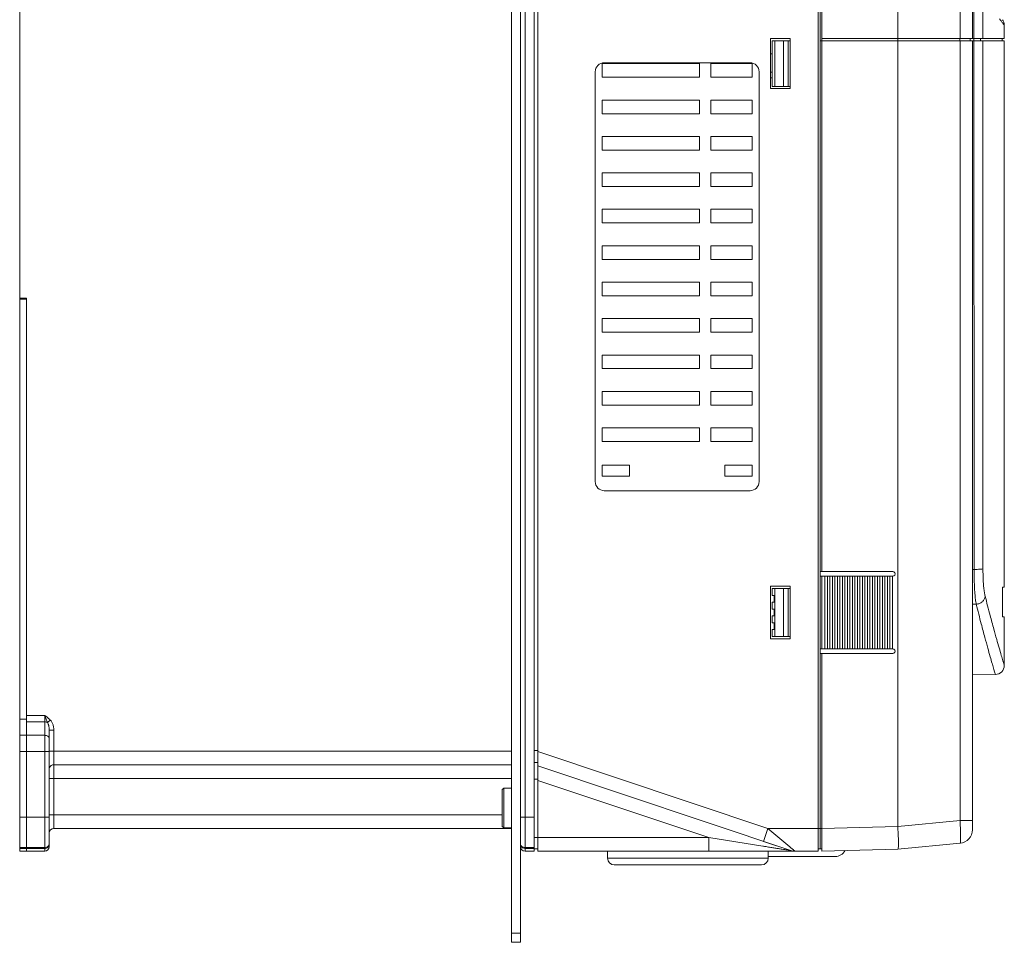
# Model space of a CAD drawing. Header units: millimetres. Extents: x -473 to 23648, y -382 to 1866.
# Tile 431 of 607: x 9148 to 9364, y 15 to 218. Entities that reach past the tile are written whole.
import ezdxf

# ---------------------------------------------------------------- set-up
doc = ezdxf.new("R2010")
doc.units = ezdxf.units.MM
doc.header["$LTSCALE"] = 80
doc.layers.get('0').update_dxf_attribs({"linetype": 'CONTINUOUS'})
for name, color, linetype in [('02___PRT_ALL_AXES', 7, 'CONTINUOUS'), ('09_ALL_ROUNDS', 7, 'CONTINUOUS'), ('10_ALL_CHAMFER', 7, 'CONTINUOUS'), ('20_ALL_FEATURES', 7, 'CONTINUOUS'), ('_BLACK_HOLE', 7, 'CONTINUOUS')]:
    doc.layers.add(name, color=color, linetype=linetype)

msp = doc.modelspace()

# ---------------------------------------------------------------- linework, layer by layer
at = {"color": 0, "linetype": 'Continuous', "lineweight": 0}
for p, q in [((9258.508, 35.411), (9258.508, 364.81)), ((9149.008, 63.825), (9153.008, 63.825)), ((9153.008, 63.825), (9153.008, 36.012)), ((9149.008, 60.875), (9153.008, 60.875)), ((9154.008, 61.997), (9154.008, 36.411)), ((9149.008, 57.34), (9154.008, 57.34)), ((9149.008, 42.911), (9154.008, 42.911)), ((9257.508, 42.911), (9260.508, 42.911)), ((9149.008, 36.23), (9153.008, 36.23)), ((9153.008, 35.411), (9149.008, 35.411)), ((9153.008, 35.997), (9153.008, 35.411)), ((9258.508, 36.23), (9260.508, 36.23)), ((9260.508, 35.411), (9258.508, 35.411)), ((9276.608, 33.911), (9276.608, 35.411)), ((9311.908, 33.911), (9311.908, 35.411)), ((9276.608, 33.911), (9311.908, 33.911)), ((9326.608, 34.261), (9311.908, 34.261)), ((9278.108, 32.411), (9310.408, 32.411))]:
    msp.add_line(p, q, dxfattribs=at)
for centre, radius, start, end in [((9153.008, 37.012), 1, 270, 0.00028), ((9153.008, 36.411), 1, 270, 0), ((9258.508, 36.411), 1, 180, 270), ((9258.508, 37.012), 1, 202.49824, 270), ((9326.608, 36.761), 2.5, 270, 331.27212), ((9278.108, 33.911), 1.5, 180, 270), ((9310.408, 33.911), 1.5, 270, 0)]:
    msp.add_arc(centre, radius, start, end, dxfattribs=at)
for points, knots in [([(9154.008, 60.168), (9154.008, 60.262), (9153.947, 60.463), (9153.714, 60.694), (9153.387, 60.842), (9153.137, 60.875), (9153.008, 60.875)], [0, 0, 0, 0, 0.2811007, 0.5967203, 0.9555318, 1.341982, 1.341982, 1.341982, 1.341982]), ([(9153.932, 36.78), (9153.881, 36.671), (9153.727, 36.469), (9153.509, 36.342), (9153.391, 36.298)], [0, 0, 0, 0, 0.36124111, 0.73877571, 0.73877571, 0.73877571, 0.73877571]), ([(9257.584, 36.78), (9257.635, 36.671), (9257.789, 36.469), (9258.007, 36.342), (9258.126, 36.298)], [0, 0, 0, 0, 0.36124138, 0.73877628, 0.73877628, 0.73877628, 0.73877628])]:
    msp.add_open_spline(points, degree=3, knots=knots, dxfattribs=at)
for points in [[(9154.008, 37.121), (9154.008, 37.005), (9153.981, 36.886), (9153.932, 36.78)], [(9153.391, 36.298), (9153.269, 36.253), (9153.138, 36.23), (9153.008, 36.23)], [(9258.126, 36.298), (9258.247, 36.253), (9258.379, 36.23), (9258.508, 36.23)]]:
    msp.add_open_spline(points, degree=3, dxfattribs=at)
at = {"layer": '02___PRT_ALL_AXES', "color": 0, "linetype": 'Continuous', "lineweight": 0}
for p, q in [((9260.508, 357.911), (9260.508, 42.911)), ((9275.408, 208.411), (9275.408, 205.411)), ((9296.808, 208.411), (9275.408, 208.411)), ((9307.908, 208.611), (9275.908, 208.611)), ((9296.808, 208.411), (9296.808, 205.411)), ((9308.408, 208.411), (9299.308, 208.411)), ((9299.308, 208.411), (9299.308, 205.411)), ((9308.408, 205.411), (9308.408, 208.411)), ((9273.908, 206.611), (9273.908, 116.611)), ((9309.908, 116.611), (9309.908, 206.611)), ((9275.408, 205.411), (9296.808, 205.411)), ((9299.308, 205.411), (9308.408, 205.411)), ((9275.408, 200.411), (9275.408, 197.411)), ((9296.808, 200.411), (9275.408, 200.411)), ((9296.808, 200.411), (9296.808, 197.411)), ((9308.408, 200.411), (9299.308, 200.411)), ((9299.308, 200.411), (9299.308, 197.411)), ((9308.408, 197.411), (9308.408, 200.411)), ((9275.408, 197.411), (9296.808, 197.411)), ((9299.308, 197.411), (9308.408, 197.411)), ((9275.408, 192.411), (9275.408, 189.411)), ((9296.808, 192.411), (9275.408, 192.411)), ((9296.808, 192.411), (9296.808, 189.411)), ((9308.408, 192.411), (9299.308, 192.411)), ((9299.308, 192.411), (9299.308, 189.411)), ((9308.408, 189.411), (9308.408, 192.411)), ((9275.408, 189.411), (9296.808, 189.411)), ((9299.308, 189.411), (9308.408, 189.411)), ((9275.408, 184.411), (9275.408, 181.411)), ((9296.808, 184.411), (9275.408, 184.411)), ((9296.808, 184.411), (9296.808, 181.411)), ((9308.408, 184.411), (9299.308, 184.411)), ((9299.308, 184.411), (9299.308, 181.411)), ((9308.408, 181.411), (9308.408, 184.411)), ((9275.408, 181.411), (9296.808, 181.411)), ((9299.308, 181.411), (9308.408, 181.411)), ((9275.408, 176.411), (9275.408, 173.411)), ((9296.808, 176.411), (9275.408, 176.411)), ((9296.808, 176.411), (9296.808, 173.411)), ((9308.408, 176.411), (9299.308, 176.411)), ((9299.308, 176.411), (9299.308, 173.411)), ((9308.408, 173.411), (9308.408, 176.411)), ((9275.408, 173.411), (9296.808, 173.411)), ((9299.308, 173.411), (9308.408, 173.411)), ((9275.408, 168.411), (9275.408, 165.411)), ((9296.808, 168.411), (9275.408, 168.411)), ((9296.808, 168.411), (9296.808, 165.411)), ((9308.408, 168.411), (9299.308, 168.411)), ((9299.308, 168.411), (9299.308, 165.411)), ((9308.408, 165.411), (9308.408, 168.411)), ((9275.408, 165.411), (9296.808, 165.411)), ((9299.308, 165.411), (9308.408, 165.411)), ((9275.408, 160.411), (9275.408, 157.411)), ((9296.808, 160.411), (9275.408, 160.411)), ((9296.808, 160.411), (9296.808, 157.411)), ((9308.408, 160.411), (9299.308, 160.411)), ((9299.308, 160.411), (9299.308, 157.411)), ((9308.408, 157.411), (9308.408, 160.411)), ((9275.408, 157.411), (9296.808, 157.411)), ((9299.308, 157.411), (9308.408, 157.411)), ((9296.808, 152.411), (9275.408, 152.411)), ((9275.408, 152.411), (9275.408, 149.411)), ((9296.808, 152.411), (9296.808, 149.411)), ((9308.408, 152.411), (9299.308, 152.411)), ((9299.308, 152.411), (9299.308, 149.411)), ((9308.408, 149.411), (9308.408, 152.411)), ((9275.408, 149.411), (9296.808, 149.411)), ((9299.308, 149.411), (9308.408, 149.411)), ((9296.808, 144.411), (9275.408, 144.411)), ((9275.408, 144.411), (9275.408, 141.411)), ((9296.808, 144.411), (9296.808, 141.411)), ((9308.408, 144.411), (9299.308, 144.411)), ((9299.308, 144.411), (9299.308, 141.411)), ((9308.408, 141.411), (9308.408, 144.411)), ((9275.408, 141.411), (9296.808, 141.411)), ((9299.308, 141.411), (9308.408, 141.411)), ((9296.808, 136.411), (9275.408, 136.411)), ((9275.408, 136.411), (9275.408, 133.411)), ((9296.808, 136.411), (9296.808, 133.411)), ((9308.408, 136.411), (9299.308, 136.411)), ((9299.308, 136.411), (9299.308, 133.411)), ((9308.408, 133.411), (9308.408, 136.411)), ((9275.408, 133.411), (9296.808, 133.411)), ((9299.308, 133.411), (9308.408, 133.411)), ((9296.808, 128.411), (9275.408, 128.411)), ((9275.408, 128.411), (9275.408, 125.411)), ((9296.808, 128.411), (9296.808, 125.411)), ((9308.408, 128.411), (9299.308, 128.411)), ((9299.308, 128.411), (9299.308, 125.411)), ((9308.408, 125.411), (9308.408, 128.411)), ((9275.408, 125.411), (9296.808, 125.411)), ((9299.308, 125.411), (9308.408, 125.411)), ((9275.908, 114.611), (9307.908, 114.611)), ((9255.508, 49.274), (9253.808, 49.274)), ((9255.508, 40.574), (9253.808, 40.574))]:
    msp.add_line(p, q, dxfattribs=at)
for centre, start, end in [((9275.908, 206.611), 90, 180), ((9307.908, 206.611), 0, 90), ((9275.908, 116.611), 180, 270), ((9307.908, 116.611), 270, 0)]:
    msp.add_arc(centre, 2, start, end, dxfattribs=at)
at = {"layer": '09_ALL_ROUNDS', "color": 0, "linetype": 'Continuous', "lineweight": 0}
for p, q in [((9255.508, 15.411), (9255.508, 390.411)), ((9257.508, 15.411), (9257.508, 390.411)), ((9258.508, 35.411), (9258.508, 364.81)), ((9362.926, 217.97), (9362.735, 218.227)), ((9362.958, 217.926), (9362.926, 217.97)), ((9363.758, 213.921), (9363.758, 216.856)), ((9312.806, 213.421), (9316.306, 213.421)), ((9316.306, 203.421), (9312.806, 203.421)), ((9149.008, 36.012), (9149.008, 156.901)), ((9323.708, 96.85), (9339.258, 96.85)), ((9339.234, 79.857), (9339.234, 95.843)), ((9323.708, 78.85), (9339.258, 78.85)), ((9149.008, 65.239), (9153.008, 65.239)), ((9153.008, 65.239), (9153.008, 36.012)), ((9149.008, 63.825), (9153.008, 63.825)), ((9153.618, 63.679), (9154.227, 64.239)), ((9153.008, 60.875), (9149.008, 60.875)), ((9154.008, 61.997), (9154.008, 36.411)), ((9154.008, 61.997), (9155.008, 61.997)), ((9155.008, 61.997), (9155.008, 40.411)), ((9149.008, 57.34), (9154.008, 57.34)), ((9154.008, 57.411), (9255.508, 57.411)), ((9155.008, 54.411), (9255.508, 54.411)), ((9154.008, 51.411), (9255.508, 51.411)), ((9154.008, 43.411), (9253.508, 43.411)), ((9149.008, 42.911), (9154.008, 42.911)), ((9257.508, 42.911), (9260.508, 42.911)), ((9260.508, 42.911), (9260.508, 36.012)), ((9255.508, 40.411), (9155.008, 40.411)), ((9310.866, 37.566), (9311.818, 40.411)), ((9311.818, 40.411), (9316.622, 36.393)), ((9298.883, 35.411), (9298.883, 38.411)), ((9298.883, 38.411), (9310.703, 36.539)), ((9310.866, 37.566), (9316.845, 35.566)), ((9149.008, 36.23), (9153.008, 36.23)), ((9149.008, 36.012), (9153.008, 36.012)), ((9149.008, 35.411), (9149.008, 36.012)), ((9153.008, 35.411), (9149.008, 35.411)), ((9153.008, 35.997), (9153.008, 35.411)), ((9258.508, 36.23), (9260.508, 36.23)), ((9258.508, 36.012), (9260.508, 36.012)), ((9260.508, 35.411), (9258.508, 35.411)), ((9260.508, 35.997), (9260.508, 35.411)), ((9298.883, 35.411), (9317.793, 35.411)), ((9316.845, 35.566), (9317.154, 35.48)), ((9317.759, 35.411), (9317.793, 35.411)), ((9257.508, 17.411), (9255.508, 17.411)), ((9257.508, 15.411), (9255.508, 15.411))]:
    msp.add_line(p, q, dxfattribs=at)
for centre, radius, start, end in [((9361.758, 216.856), 2, 0, 37.03688), ((9339.258, 96.35), 0.5, 267.19863, 90), ((9339.258, 79.35), 0.5, 270, 92.80137), ((9155.008, 53.411), 1, 90, 157.50024), ((9155.008, 39.411), 1, 90, 180), ((9153.008, 37.012), 1, 270, 0.00028), ((9153.008, 36.411), 1, 270, 0), ((9258.508, 36.411), 1, 180, 270), ((9258.508, 37.012), 1, 202.49824, 270), ((9317.797, 38.411), 3, 251.50455, 270)]:
    msp.add_arc(centre, radius, start, end, dxfattribs=at)
for points, knots in [([(9363.758, 216.856), (9363.751, 216.866), (9363.723, 216.903), (9363.667, 216.978), (9363.582, 217.092), (9363.469, 217.242), (9363.327, 217.431), (9363.153, 217.664), (9363.027, 217.834), (9362.958, 217.926)], [0, 0, 0, 0, 0.0376591, 0.136938, 0.2825281, 0.4647516, 0.6990771, 0.9930446, 1.3359196, 1.3359196, 1.3359196, 1.3359196]), ([(9153.008, 65.239), (9153.097, 64.955), (9153.298, 64.433), (9153.511, 63.917), (9153.618, 63.679)], [0, 0, 0, 0, 0.8937097, 1.6758635, 1.6758635, 1.6758635, 1.6758635]), ([(9153.008, 65.239), (9153.214, 65.095), (9153.643, 64.79), (9154.041, 64.442), (9154.227, 64.239)], [0, 0, 0, 0, 0.7539954, 1.5786766, 1.5786766, 1.5786766, 1.5786766]), ([(9153.008, 63.825), (9153.116, 63.825), (9153.327, 63.801), (9153.528, 63.728), (9153.618, 63.679)], [0, 0, 0, 0, 0.3240928, 0.6314577, 0.6314577, 0.6314577, 0.6314577]), ([(9153.618, 63.679), (9153.649, 63.628), (9153.709, 63.516), (9153.789, 63.331), (9153.86, 63.119), (9153.921, 62.879), (9153.969, 62.61), (9154.001, 62.313), (9154.008, 62.105), (9154.008, 61.997)], [0, 0, 0, 0, 0.1794247, 0.3796586, 0.603053, 0.8505142, 1.122554, 1.4203409, 1.7461867, 1.7461867, 1.7461867, 1.7461867]), ([(9154.227, 64.239), (9154.288, 64.173), (9154.407, 64.027), (9154.567, 63.78), (9154.71, 63.497), (9154.833, 63.176), (9154.929, 62.817), (9154.993, 62.42), (9155.008, 62.142), (9155.008, 61.997)], [0, 0, 0, 0, 0.2714158, 0.5635368, 0.87994, 1.2223039, 1.592084, 1.9920115, 2.4268661, 2.4268661, 2.4268661, 2.4268661]), ([(9154.008, 60.168), (9154.008, 60.262), (9153.947, 60.463), (9153.714, 60.694), (9153.387, 60.842), (9153.137, 60.875), (9153.008, 60.875)], [0, 0, 0, 0, 0.2811007, 0.5967203, 0.9555318, 1.341982, 1.341982, 1.341982, 1.341982]), ([(9153.932, 36.78), (9153.881, 36.671), (9153.727, 36.469), (9153.509, 36.342), (9153.391, 36.298)], [0, 0, 0, 0, 0.36124111, 0.73877571, 0.73877571, 0.73877571, 0.73877571]), ([(9257.584, 36.78), (9257.635, 36.671), (9257.789, 36.469), (9258.007, 36.342), (9258.126, 36.298)], [0, 0, 0, 0, 0.36124138, 0.73877628, 0.73877628, 0.73877628, 0.73877628]), ([(9310.703, 36.539), (9310.951, 36.499), (9311.537, 36.407), (9312.426, 36.266), (9313.34, 36.121), (9314.157, 35.992), (9314.881, 35.877), (9315.511, 35.777), (9316.038, 35.693), (9316.443, 35.632), (9316.698, 35.585), (9316.817, 35.573), (9316.845, 35.566)], [0, 0, 0, 0, 0.7525068, 1.7785491, 2.7028015, 3.5279912, 4.2604944, 4.9015048, 5.4412763, 5.8615444, 6.1302807, 6.2182129, 6.2182129, 6.2182129, 6.2182129]), ([(9316.622, 36.393), (9316.705, 36.324), (9316.86, 36.194), (9317.078, 36.012), (9317.264, 35.857), (9317.421, 35.725), (9317.551, 35.616), (9317.654, 35.53), (9317.733, 35.464), (9317.777, 35.427), (9317.797, 35.411)], [0, 0, 0, 0, 0.3254107, 0.6075191, 0.849123, 1.0537115, 1.2235571, 1.3579396, 1.4544258, 1.5314784, 1.5314784, 1.5314784, 1.5314784])]:
    msp.add_open_spline(points, degree=3, knots=knots, dxfattribs=at)
for points in [[(9154.008, 37.121), (9154.008, 37.005), (9153.981, 36.886), (9153.932, 36.78)], [(9153.391, 36.298), (9153.269, 36.253), (9153.138, 36.23), (9153.008, 36.23)], [(9258.126, 36.298), (9258.247, 36.253), (9258.379, 36.23), (9258.508, 36.23)]]:
    msp.add_open_spline(points, degree=3, dxfattribs=at)
at = {"layer": '10_ALL_CHAMFER', "color": 0, "linetype": 'Continuous', "lineweight": 0}
for p, q in [((9312.406, 206.511), (9312.806, 206.511)), ((9312.406, 205.311), (9312.806, 205.311)), ((9253.508, 48.974), (9253.808, 49.274)), ((9253.508, 48.974), (9253.508, 40.874)), ((9253.808, 49.274), (9253.808, 40.574)), ((9253.508, 40.874), (9253.808, 40.574))]:
    msp.add_line(p, q, dxfattribs=at)
at = {"layer": '20_ALL_FEATURES', "color": 0, "linetype": 'Continuous', "lineweight": 0}
for p, q in [((9322.908, 377.287), (9322.908, 35.411)), ((9323.308, 372.338), (9323.308, 35.911)), ((9261.308, 35.411), (9261.308, 365.411)), ((9323.708, 96.85), (9323.708, 355.421)), ((9340.372, 355.421), (9340.372, 213.921)), ((9354.041, 355.422), (9354.041, 213.921)), ((9356.758, 355.421), (9356.758, 213.921)), ((9357.083, 318.571), (9357.091, 213.921)), ((9147.508, 156.901), (9147.508, 279.901)), ((9312.406, 213.921), (9312.406, 202.921)), ((9316.706, 213.921), (9312.406, 213.921)), ((9316.706, 213.421), (9316.306, 213.421)), ((9316.706, 202.921), (9316.706, 213.921)), ((9323.308, 213.421), (9363.758, 213.421)), ((9323.708, 213.921), (9363.758, 213.921)), ((9340.342, 213.421), (9340.342, 213.921)), ((9340.372, 213.421), (9340.372, 40.846)), ((9353.994, 213.421), (9353.994, 213.921)), ((9354.041, 213.421), (9354.041, 42.141)), ((9356.258, 213.421), (9356.258, 213.921)), ((9356.758, 213.421), (9356.758, 42.141)), ((9357.082, 213.421), (9357.082, 213.921)), ((9357.091, 213.421), (9357.121, 97.309)), ((9358.545, 213.421), (9358.545, 213.921)), ((9363.258, 213.421), (9363.258, 213.921)), ((9363.758, 93.421), (9363.758, 213.421)), ((9312.806, 210.572), (9312.406, 210.572)), ((9316.706, 203.421), (9316.306, 203.421)), ((9312.406, 202.921), (9316.706, 202.921)), ((9147.508, 35.411), (9147.508, 156.901)), ((9147.508, 156.901), (9149.008, 156.901)), ((9147.508, 156.701), (9149.008, 156.701)), ((9149.008, 35.411), (9149.008, 156.701)), ((9281.408, 120.211), (9275.408, 120.211)), ((9275.408, 120.211), (9275.408, 117.811)), ((9281.408, 117.811), (9281.408, 120.211)), ((9308.408, 120.211), (9302.408, 120.211)), ((9302.408, 120.211), (9302.408, 117.811)), ((9308.408, 117.811), (9308.408, 120.211)), ((9275.408, 117.811), (9281.408, 117.811)), ((9302.408, 117.811), (9308.408, 117.811)), ((9323.708, 96.85), (9323.308, 96.85)), ((9323.308, 95.85), (9324.928, 95.85)), ((9323.708, 79.85), (9323.708, 95.85)), ((9324.339, 95.85), (9324.339, 79.85)), ((9324.939, 95.85), (9326.028, 95.85)), ((9324.939, 79.85), (9324.939, 95.85)), ((9325.439, 95.85), (9325.439, 79.85)), ((9326.038, 95.85), (9327.127, 95.85)), ((9326.038, 79.85), (9326.038, 95.85)), ((9326.538, 95.85), (9326.538, 79.85)), ((9327.138, 95.85), (9328.227, 95.85)), ((9327.138, 79.85), (9327.138, 95.85)), ((9327.638, 95.85), (9327.638, 79.85)), ((9328.238, 95.85), (9329.327, 95.85)), ((9328.238, 79.85), (9328.238, 95.85)), ((9328.737, 95.85), (9328.737, 79.85)), ((9329.337, 95.85), (9330.426, 95.85)), ((9329.337, 79.85), (9329.337, 95.85)), ((9329.837, 95.85), (9329.837, 79.85)), ((9330.437, 95.85), (9331.526, 95.85)), ((9330.437, 79.85), (9330.437, 95.85)), ((9330.937, 95.85), (9330.937, 79.85)), ((9331.536, 95.85), (9332.626, 95.85)), ((9331.536, 79.85), (9331.536, 95.85)), ((9332.036, 95.85), (9332.036, 79.85)), ((9332.636, 95.85), (9333.725, 95.85)), ((9332.636, 79.85), (9332.636, 95.85)), ((9333.136, 95.85), (9333.136, 79.85)), ((9333.736, 95.85), (9334.825, 95.85)), ((9333.736, 79.85), (9333.736, 95.85)), ((9334.236, 95.85), (9334.236, 79.85)), ((9334.835, 95.85), (9335.924, 95.85)), ((9334.835, 79.85), (9334.835, 95.85)), ((9335.335, 95.85), (9335.335, 79.85)), ((9335.935, 95.85), (9337.024, 95.85)), ((9335.935, 79.85), (9335.935, 95.85)), ((9336.435, 95.85), (9336.435, 79.85)), ((9337.035, 95.85), (9338.124, 95.85)), ((9337.035, 79.85), (9337.035, 95.85)), ((9337.534, 95.85), (9337.534, 79.85)), ((9338.134, 95.85), (9339.258, 95.85)), ((9338.134, 79.85), (9338.134, 95.85)), ((9338.634, 95.85), (9338.634, 79.85)), ((9316.706, 93.6), (9312.406, 93.6)), ((9312.406, 93.6), (9312.406, 82.1)), ((9312.806, 93.1), (9316.306, 93.1)), ((9312.806, 91.6), (9312.806, 93.1)), ((9313.359, 82.6), (9313.359, 93.1)), ((9316.706, 82.1), (9316.706, 93.6)), ((9363.39, 86.921), (9363.396, 93.421)), ((9363.396, 93.421), (9363.758, 93.421)), ((9312.806, 91.6), (9313.248, 91.6)), ((9313.248, 90.1), (9313.248, 91.6)), ((9312.806, 90.1), (9313.248, 90.1)), ((9312.806, 88.6), (9312.806, 90.1)), ((9312.806, 88.6), (9313.248, 88.6)), ((9312.806, 87.1), (9313.248, 87.1)), ((9312.806, 85.6), (9312.806, 87.1)), ((9313.248, 87.1), (9313.248, 88.6)), ((9363.758, 86.921), (9363.39, 86.921)), ((9363.758, 76.243), (9363.758, 86.921)), ((9312.806, 85.6), (9313.248, 85.6)), ((9313.248, 84.1), (9313.248, 85.6)), ((9312.806, 84.1), (9313.248, 84.1)), ((9312.806, 82.6), (9312.806, 84.1)), ((9312.806, 82.6), (9316.306, 82.6)), ((9312.406, 82.1), (9316.706, 82.1)), ((9323.308, 79.85), (9324.928, 79.85)), ((9323.708, 78.85), (9323.308, 78.85)), ((9323.708, 40.43), (9323.708, 78.85)), ((9324.939, 79.85), (9326.028, 79.85)), ((9326.038, 79.85), (9327.127, 79.85)), ((9327.138, 79.85), (9328.227, 79.85)), ((9328.238, 79.85), (9329.327, 79.85)), ((9329.337, 79.85), (9330.426, 79.85)), ((9330.437, 79.85), (9331.526, 79.85)), ((9331.536, 79.85), (9332.626, 79.85)), ((9332.636, 79.85), (9333.725, 79.85)), ((9333.736, 79.85), (9334.825, 79.85)), ((9334.835, 79.85), (9335.924, 79.85)), ((9335.935, 79.85), (9337.024, 79.85)), ((9337.035, 79.85), (9338.124, 79.85)), ((9338.134, 79.85), (9339.258, 79.85)), ((9147.508, 64.411), (9149.008, 64.411)), ((9147.508, 60.875), (9149.008, 60.875)), ((9147.508, 57.34), (9149.008, 57.34)), ((9260.508, 57.574), (9261.308, 57.574)), ((9311.818, 40.411), (9261.308, 57.307)), ((9260.508, 54.911), (9261.308, 54.911)), ((9261.308, 54.143), (9316.845, 35.566)), ((9260.508, 51.247), (9261.308, 51.247)), ((9261.308, 50.98), (9298.883, 38.411)), ((9147.508, 42.911), (9149.008, 42.911)), ((9323.308, 40.411), (9311.818, 40.411)), ((9260.508, 38.411), (9298.883, 38.411)), ((9147.508, 36.23), (9149.008, 36.23)), ((9149.008, 36.012), (9147.508, 36.012)), ((9149.008, 35.411), (9147.508, 35.411)), ((9260.508, 35.911), (9261.308, 35.911)), ((9261.308, 35.411), (9298.883, 35.411)), ((9322.908, 35.411), (9317.797, 35.411)), ((9323.308, 35.911), (9322.908, 35.911))]:
    msp.add_line(p, q, dxfattribs=at)
for points, knots in [([(9359.035, 318.571), (9359.035, 307.712), (9359.035, 285.225), (9359.037, 250.342), (9359.04, 226.317), (9359.042, 213.921)], [0, 0, 0, 0, 32.5770931, 67.4620501, 104.6500003, 104.6500003, 104.6500003, 104.6500003]), ([(9359.042, 213.421), (9359.045, 193.735), (9359.052, 155.083), (9359.062, 116.432), (9359.069, 97.466)], [0, 0, 0, 0, 59.0593744, 115.9548432, 115.9548432, 115.9548432, 115.9548432])]:
    msp.add_open_spline(points, degree=3, knots=knots, dxfattribs=at)
at = {"layer": '_BLACK_HOLE', "color": 0, "linetype": 'Continuous', "lineweight": 0}
for p, q in [((9312.806, 213.421), (9312.806, 203.421)), ((9313.359, 203.421), (9313.359, 213.421)), ((9315.246, 213.421), (9315.246, 203.421)), ((9316.306, 213.421), (9316.306, 203.421)), ((9356.758, 213.421), (9356.758, 40.15)), ((9357.121, 97.309), (9356.758, 97.308)), ((9315.246, 82.6), (9315.246, 93.1)), ((9316.306, 93.1), (9316.706, 93.1)), ((9316.306, 82.6), (9316.306, 93.1)), ((9357.589, 89.671), (9356.758, 89.658)), ((9312.806, 85.6), (9312.806, 87.1)), ((9312.806, 82.6), (9312.806, 84.1)), ((9316.306, 82.6), (9316.706, 82.6)), ((9361.078, 76.682), (9361.14, 76.47)), ((9356.758, 74.155), (9361.793, 74.243)), ((9340.372, 40.846), (9354.041, 42.141)), ((9356.758, 42.141), (9354.041, 42.141)), ((9323.308, 40.42), (9323.708, 40.42)), ((9323.308, 35.938), (9323.308, 40.42)), ((9323.708, 40.43), (9340.372, 40.866)), ((9323.708, 35.432), (9323.708, 40.43)), ((9340.372, 35.868), (9354.041, 37.164)), ((9323.308, 35.921), (9323.708, 35.921)), ((9323.708, 35.432), (9340.372, 35.868))]:
    msp.add_line(p, q, dxfattribs=at)
for centre, radius, start, end in [((9675.183, 167.416), 326.947, 196.15083, 196.5576), ((9361.758, 76.243), 2, 271.00001, 359.99999), ((9353.758, 40.151), 3, 275.4145, 359.99788), ((9472.523, 42.614), 118.419, 181.42864, 181.64117), ((9310.991, 37.802), 29.5, 0.22965, 1.10646)]:
    msp.add_arc(centre, radius, start, end, dxfattribs=at)
for points, knots in [([(9359.069, 97.466), (9359.007, 97.424), (9358.777, 97.396), (9358.366, 97.343), (9357.784, 97.318), (9357.352, 97.309), (9357.121, 97.309)], [0, 0, 0, 0, 0.2232018, 0.6622736, 1.2662027, 1.9606247, 1.9606247, 1.9606247, 1.9606247]), ([(9359.069, 97.466), (9359.069, 96.966), (9359.082, 95.995), (9359.141, 94.606), (9359.236, 93.367), (9359.361, 92.332), (9359.473, 91.718), (9359.539, 91.455)], [0, 0, 0, 0, 1.5020694, 2.9119978, 4.1712501, 5.2273, 6.0400247, 6.0400247, 6.0400247, 6.0400247]), ([(9357.121, 97.309), (9357.121, 96.673), (9357.134, 95.441), (9357.193, 93.676), (9357.287, 92.103), (9357.411, 90.788), (9357.523, 90.007), (9357.589, 89.671)], [0, 0, 0, 0, 1.9066348, 3.6971432, 5.2953676, 6.6339209, 7.6599288, 7.6599288, 7.6599288, 7.6599288]), ([(9359.539, 91.455), (9359.523, 91.229), (9359.393, 90.769), (9358.951, 90.197), (9358.325, 89.801), (9357.836, 89.687), (9357.589, 89.671)], [0, 0, 0, 0, 0.6819216, 1.3906941, 2.1230827, 2.8640779, 2.8640779, 2.8640779, 2.8640779]), ([(9359.539, 91.455), (9359.9, 90.03), (9360.528, 87.613), (9361.386, 84.449), (9362.049, 82.077), (9362.6, 80.153), (9363.063, 78.569), (9363.419, 77.369), (9363.639, 76.637), (9363.736, 76.318), (9363.758, 76.243)], [0, 0, 0, 0, 4.4098744, 7.4927742, 9.8355905, 11.7969393, 13.4965957, 14.7870182, 15.5531913, 15.7881296, 15.7881296, 15.7881296, 15.7881296]), ([(9357.589, 89.671), (9357.949, 88.226), (9358.575, 85.775), (9359.43, 82.566), (9360.09, 80.161), (9360.619, 78.28), (9360.939, 77.163), (9361.078, 76.682)], [0, 0, 0, 0, 4.4666417, 7.5893385, 9.9624091, 11.949101, 13.4502693, 13.4502693, 13.4502693, 13.4502693]), ([(9340.486, 38.372), (9340.48, 38.685), (9340.45, 39.517), (9340.372, 40.347), (9340.372, 40.866)], [0, 0, 0, 0, 0.9384317, 2.4971535, 2.4971535, 2.4971535, 2.4971535]), ([(9354.152, 39.223), (9354.163, 38.856), (9354.187, 38.197), (9354.091, 37.653), (9354.128, 37.172), (9354.041, 37.164)], [0, 0, 0, 0, 1.0996325, 1.8099154, 2.0702896, 2.0702896, 2.0702896, 2.0702896]), ([(9340.372, 35.868), (9340.407, 35.949), (9340.502, 36.264), (9340.484, 36.96), (9340.493, 37.558), (9340.491, 37.92)], [0, 0, 0, 0, 0.2630904, 0.9785167, 2.0653888, 2.0653888, 2.0653888, 2.0653888])]:
    msp.add_open_spline(points, degree=3, knots=knots, dxfattribs=at)
for points in [[(9354.041, 42.141), (9354.07, 41.63), (9354.096, 41.119), (9354.114, 40.607)], [(9354.114, 40.607), (9354.125, 40.292), (9354.132, 39.977), (9354.14, 39.662)]]:
    msp.add_open_spline(points, degree=3, dxfattribs=at)

doc.saveas('drawing.dxf')
